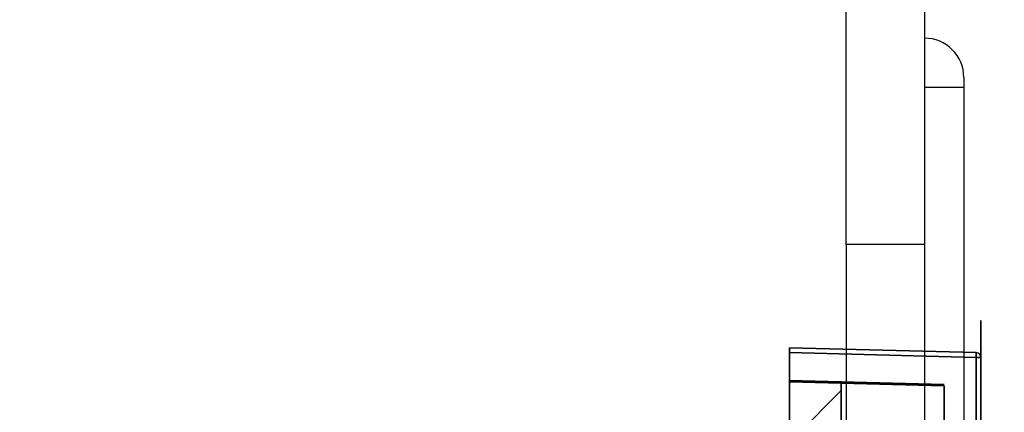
# Model space of a CAD drawing. Header units: millimetres. Extents: x 0 to 1524, y 0 to 1016.
# Tile 348 of 352: x 1383 to 1403, y 420 to 428. Entities that reach past the tile are written whole.
import ezdxf

# ---------------------------------------------------------------- set-up
doc = ezdxf.new("R2010")
doc.units = ezdxf.units.MM
doc.header["$LTSCALE"] = 83.82
doc.layers.get('0').update_dxf_attribs({"linetype": 'CONTINUOUS'})
doc.styles.get("Standard").update_dxf_attribs({"font": 'txt', "width": 0.8})
doc.dimstyles.new('DIMSTYLE_1', dxfattribs={"dimtxt": 15, "dimasz": 12, "dimexe": 0.18, "dimexo": 0.0625, "dimgap": 0.09, "dimtad": 1, "dimzin": 0, "dimdsep": 46, "dimtxsty": 'STANDARD', "dimblk": 'CLOSED', "dimblk1": 'CLOSED', "dimblk2": 'CLOSED', "dimcen": 0.09, "dimadec": 0, "dimazin": 0, "dimtp": 0.01, "dimtm": 0.01, "dimtfac": 1, "dimtofl": 0, "dimtmove": 0, "dimatfit": 3, "dimldrblk": 'CLOSED', "dimfxl": 1, "dimtolj": 1, "dimtzin": 0, "dimarcsym": 0})

# ---------------------------------------------------------------- blocks, each defined once
blk = doc.blocks.new('_CLOSED')
at = {"color": 0, "linetype": 'BYBLOCK'}
for p, q in [((0, 0), (-1, 0.2083)), ((-1, 0.2083), (-1, -0.2083)), ((-1, -0.2083), (0, 0)), ((-1, 0), (0, 0))]:
    blk.add_line(p, q, dxfattribs=at)
blk = doc.blocks.new('*D5')
at = {"color": 2, "linetype": 'CONTINUOUS'}
for p, q in [((1198.145, 405.557), (1198.145, 520.528)), ((1416.104, 413.017), (1416.104, 520.528)), ((1198.145, 519.528), (1307.125, 519.528)), ((1416.104, 519.528), (1307.125, 519.528))]:
    blk.add_line(p, q, dxfattribs=at)
at = {"color": 2, "linetype": 'CONTINUOUS', "xscale": 12, "yscale": 12, "zscale": 12, "rotation": 180}
blk.add_blockref('_CLOSED', (1198.145, 519.528), dxfattribs=at)
at = {"color": 2, "linetype": 'CONTINUOUS', "xscale": 12, "yscale": 12, "zscale": 12}
blk.add_blockref('_CLOSED', (1416.104, 519.528), dxfattribs=at)

msp = doc.modelspace()

# ---------------------------------------------------------------- linework, layer by layer
at = {"color": 7, "linetype": 'CONTINUOUS'}
for p, q in [((1400.265, 423.207), (1400.265, 428.207)), ((1401.865, 428.207), (1401.865, 423.207)), ((1402.665, 426.607), (1402.665, 426.407)), ((1401.865, 426.407), (1402.265, 426.407)), ((1402.265, 426.407), (1402.665, 426.407)), ((1402.665, 426.407), (1402.665, 386.007)), ((1400.265, 423.207), (1400.265, 389.207)), ((1401.865, 423.207), (1400.265, 423.207)), ((1401.865, 423.207), (1401.865, 389.207)), ((1399.115, 420.442), (1399.115, 420.412)), ((1399.115, 420.412), (1399.115, 420.442)), ((1402.265, 420.359), (1399.115, 420.442)), ((1399.115, 420.442), (1402.265, 420.359)), ((1399.115, 420.442), (1399.115, 420.412)), ((1399.115, 420.412), (1399.115, 420.442)), ((1402.265, 420.359), (1399.115, 420.442)), ((1399.115, 420.442), (1402.265, 420.359)), ((1399.115, 420.442), (1399.115, 420.412)), ((1399.115, 420.412), (1399.115, 420.442)), ((1402.265, 420.359), (1399.115, 420.442)), ((1399.115, 420.442), (1402.265, 420.359)), ((1399.115, 420.442), (1399.115, 420.412)), ((1399.115, 420.412), (1399.115, 420.442)), ((1402.265, 420.359), (1399.115, 420.442)), ((1399.115, 420.442), (1402.265, 420.359)), ((1399.115, 420.412), (1402.265, 420.329)), ((1402.265, 420.329), (1399.115, 420.412)), ((1399.115, 420.412), (1402.265, 420.329)), ((1402.265, 420.329), (1399.115, 420.412)), ((1399.115, 420.412), (1402.265, 420.329)), ((1402.265, 420.329), (1399.115, 420.412)), ((1399.115, 420.412), (1402.265, 420.329)), ((1402.265, 420.329), (1399.115, 420.412)), ((1400.165, 408.407), (1400.165, 420.407)), ((1400.165, 420.407), (1400.165, 408.407)), ((1400.165, 408.407), (1400.165, 420.407)), ((1400.165, 420.407), (1400.165, 408.407)), ((1400.165, 408.407), (1400.165, 420.407)), ((1400.165, 420.407), (1400.165, 408.407)), ((1400.165, 408.407), (1400.165, 420.407)), ((1400.165, 420.407), (1400.165, 408.407)), ((1402.265, 420.329), (1402.265, 408.484)), ((1402.265, 408.484), (1402.265, 420.329)), ((1402.265, 420.329), (1402.265, 408.484)), ((1402.265, 408.484), (1402.265, 420.329)), ((1402.265, 420.329), (1402.265, 408.484)), ((1402.265, 408.484), (1402.265, 420.329)), ((1402.265, 420.329), (1402.265, 408.484)), ((1402.265, 408.484), (1402.265, 420.329))]:
    msp.add_line(p, q, dxfattribs=at)
at = {"color": 4, "linetype": 'CONTINUOUS'}
for p, q in [((1403.015, 421.657), (1403.015, 412.207)), ((1403.015, 412.207), (1403.015, 421.657)), ((1403.015, 421.657), (1403.015, 412.207)), ((1403.015, 412.207), (1403.015, 421.657)), ((1403.015, 421.657), (1403.015, 412.207)), ((1403.015, 412.207), (1403.015, 421.657)), ((1403.015, 421.657), (1403.015, 412.207)), ((1403.015, 412.207), (1403.015, 421.657)), ((1403.015, 421.457), (1403.015, 412.207)), ((1403.015, 412.207), (1403.015, 421.457)), ((1403.015, 421.457), (1403.015, 412.207)), ((1403.015, 412.207), (1403.015, 421.457)), ((1403.015, 421.457), (1403.015, 412.207)), ((1403.015, 412.207), (1403.015, 421.457)), ((1403.015, 421.457), (1403.015, 412.207)), ((1403.015, 412.207), (1403.015, 421.457))]:
    msp.add_line(p, q, dxfattribs=at)
at = {"color": 6, "linetype": 'CONTINUOUS'}
for p, q in [((1399.115, 421.107), (1399.115, 421.007)), ((1402.918, 421.007), (1399.115, 421.107)), ((1399.115, 421.107), (1402.918, 421.007)), ((1399.115, 421.007), (1399.115, 421.107)), ((1399.115, 421.107), (1399.115, 421.007)), ((1402.918, 421.007), (1399.115, 421.107)), ((1399.115, 421.107), (1402.918, 421.007)), ((1399.115, 421.007), (1399.115, 421.107)), ((1399.115, 421.107), (1399.115, 421.007)), ((1402.918, 421.007), (1399.115, 421.107)), ((1399.115, 421.107), (1402.918, 421.007)), ((1399.115, 421.007), (1399.115, 421.107)), ((1399.115, 421.107), (1399.115, 421.007)), ((1402.918, 421.007), (1399.115, 421.107)), ((1399.115, 421.107), (1402.918, 421.007)), ((1399.115, 421.007), (1399.115, 421.107)), ((1399.115, 421.007), (1402.918, 420.907)), ((1399.115, 407.807), (1399.115, 421.007)), ((1399.115, 421.007), (1399.115, 407.807)), ((1402.918, 420.907), (1399.115, 421.007)), ((1399.115, 421.007), (1402.918, 420.907)), ((1399.115, 407.807), (1399.115, 421.007)), ((1399.115, 421.007), (1399.115, 407.807)), ((1402.918, 420.907), (1399.115, 421.007)), ((1399.115, 421.007), (1402.918, 420.907)), ((1399.115, 407.807), (1399.115, 421.007)), ((1399.115, 421.007), (1399.115, 407.807)), ((1402.918, 420.907), (1399.115, 421.007)), ((1399.115, 421.007), (1402.918, 420.907)), ((1399.115, 407.807), (1399.115, 421.007)), ((1399.115, 421.007), (1399.115, 407.807)), ((1402.918, 420.907), (1399.115, 421.007)), ((1402.918, 407.906), (1402.918, 420.907)), ((1402.918, 420.907), (1402.918, 407.906)), ((1402.918, 407.906), (1402.918, 420.907)), ((1402.918, 420.907), (1402.918, 407.906)), ((1402.918, 407.906), (1402.918, 420.907)), ((1402.918, 420.907), (1402.918, 407.906)), ((1402.918, 407.906), (1402.918, 420.907)), ((1402.918, 420.907), (1402.918, 407.906)), ((1403.015, 420.907), (1403.015, 407.906)), ((1403.015, 407.906), (1403.015, 420.907)), ((1403.015, 420.907), (1403.015, 407.906)), ((1403.015, 407.906), (1403.015, 420.907)), ((1403.015, 420.907), (1403.015, 407.906)), ((1403.015, 407.906), (1403.015, 420.907)), ((1403.015, 420.907), (1403.015, 407.906)), ((1403.015, 407.906), (1403.015, 420.907)), ((1399.115, 408.402), (1399.115, 420.412)), ((1399.115, 420.412), (1399.115, 408.402)), ((1399.115, 408.402), (1399.115, 420.412)), ((1399.115, 420.412), (1399.115, 408.402)), ((1399.115, 408.402), (1399.115, 420.412)), ((1399.115, 420.412), (1399.115, 408.402)), ((1399.115, 408.402), (1399.115, 420.412)), ((1399.115, 420.412), (1399.115, 408.402)), ((1398.665, 418.732), (1400.165, 420.232)), ((1400.165, 420.232), (1398.665, 418.732)), ((1398.665, 418.732), (1400.165, 420.232)), ((1400.165, 420.232), (1398.665, 418.732)), ((1398.665, 418.732), (1400.165, 420.232)), ((1400.165, 420.232), (1398.665, 418.732)), ((1398.665, 418.732), (1400.165, 420.232)), ((1400.165, 420.232), (1398.665, 418.732)), ((1400.165, 408.582), (1400.165, 420.232)), ((1400.165, 420.232), (1400.165, 408.582)), ((1400.165, 408.582), (1400.165, 420.232)), ((1400.165, 420.232), (1400.165, 408.582)), ((1400.165, 408.582), (1400.165, 420.232)), ((1400.165, 420.232), (1400.165, 408.582)), ((1400.165, 408.582), (1400.165, 420.232)), ((1400.165, 420.232), (1400.165, 408.582))]:
    msp.add_line(p, q, dxfattribs=at)
for points in [[(1402.918, 420.907), (1402.919, 420.929), (1402.919, 420.95), (1402.919, 420.969), (1402.919, 420.985), (1402.919, 420.997), (1402.919, 421.005), (1402.918, 421.007)], [(1402.918, 421.007), (1402.919, 421.005), (1402.919, 420.997), (1402.919, 420.985), (1402.919, 420.969), (1402.919, 420.951), (1402.919, 420.93), (1402.918, 420.907)], [(1402.918, 420.907), (1402.919, 420.929), (1402.919, 420.95), (1402.919, 420.969), (1402.919, 420.985), (1402.919, 420.997), (1402.919, 421.005), (1402.918, 421.007)], [(1402.918, 421.007), (1402.919, 421.005), (1402.919, 420.997), (1402.919, 420.985), (1402.919, 420.969), (1402.919, 420.951), (1402.919, 420.93), (1402.918, 420.907)], [(1402.918, 420.907), (1402.919, 420.929), (1402.919, 420.95), (1402.919, 420.969), (1402.919, 420.985), (1402.919, 420.997), (1402.919, 421.005), (1402.918, 421.007)], [(1402.918, 421.007), (1402.919, 421.005), (1402.919, 420.997), (1402.919, 420.985), (1402.919, 420.969), (1402.919, 420.951), (1402.919, 420.93), (1402.918, 420.907)], [(1402.918, 420.907), (1402.919, 420.929), (1402.919, 420.95), (1402.919, 420.969), (1402.919, 420.985), (1402.919, 420.997), (1402.919, 421.005), (1402.918, 421.007)], [(1402.918, 421.007), (1402.919, 421.005), (1402.919, 420.997), (1402.919, 420.985), (1402.919, 420.969), (1402.919, 420.951), (1402.919, 420.93), (1402.918, 420.907)], [(1403.015, 420.907), (1403.013, 420.907), (1403.006, 420.907), (1402.994, 420.907), (1402.979, 420.907), (1402.96, 420.907), (1402.94, 420.907), (1402.918, 420.907)], [(1402.918, 420.907), (1402.94, 420.907), (1402.96, 420.907), (1402.979, 420.907), (1402.994, 420.907), (1403.006, 420.907), (1403.013, 420.907), (1403.015, 420.907)], [(1403.015, 420.907), (1403.013, 420.907), (1403.006, 420.907), (1402.994, 420.907), (1402.979, 420.907), (1402.96, 420.907), (1402.94, 420.907), (1402.918, 420.907)], [(1402.918, 420.907), (1402.94, 420.907), (1402.96, 420.907), (1402.979, 420.907), (1402.994, 420.907), (1403.006, 420.907), (1403.013, 420.907), (1403.015, 420.907)], [(1403.015, 420.907), (1403.013, 420.907), (1403.006, 420.907), (1402.994, 420.907), (1402.979, 420.907), (1402.96, 420.907), (1402.94, 420.907), (1402.918, 420.907)], [(1402.918, 420.907), (1402.94, 420.907), (1402.96, 420.907), (1402.979, 420.907), (1402.994, 420.907), (1403.006, 420.907), (1403.013, 420.907), (1403.015, 420.907)], [(1403.015, 420.907), (1403.013, 420.907), (1403.006, 420.907), (1402.994, 420.907), (1402.979, 420.907), (1402.96, 420.907), (1402.94, 420.907), (1402.918, 420.907)], [(1402.918, 420.907), (1402.94, 420.907), (1402.96, 420.907), (1402.979, 420.907), (1402.994, 420.907), (1403.006, 420.907), (1403.013, 420.907), (1403.015, 420.907)]]:
    msp.add_lwpolyline(points, dxfattribs=at)
at = {"color": 7, "linetype": 'CONTINUOUS'}
msp.add_arc((1401.865, 426.607), 0.8, 0, 90, dxfattribs=at)
at = {"color": 6, "linetype": 'CONTINUOUS'}
msp.add_arc((1402.915, 420.907), 0.1, 0, 88.5, dxfattribs=at)
msp.add_arc((1402.915, 420.907), 0.1, 0, 88.5, dxfattribs=at)
msp.add_arc((1402.915, 420.907), 0.1, 0, 88.5, dxfattribs=at)
msp.add_arc((1402.915, 420.907), 0.1, 0, 88.5, dxfattribs=at)
msp.add_arc((1402.915, 420.907), 0.1, 0, 88.5, dxfattribs=at)
msp.add_arc((1402.915, 420.907), 0.1, 0, 88.5, dxfattribs=at)
msp.add_arc((1402.915, 420.907), 0.1, 0, 88.5, dxfattribs=at)
msp.add_arc((1402.915, 420.907), 0.1, 0, 88.5, dxfattribs=at)

# ---------------------------------------------------------------- dimensions: what is measured, and where the dimension line sits
at = {"color": 2, "linetype": 'CONTINUOUS'}
dim = msp.add_linear_dim(base=(1198.145, 519.528), p1=(1416.104, 413.017), p2=(1198.145, 405.557), angle=180, dimstyle='DIMSTYLE_1', dxfattribs=at)
dim.commit()
dim.dimension.update_dxf_attribs({"geometry": '*D5', "text_midpoint": (1271.125, 523.278), "dimtype": 160})

doc.saveas('drawing.dxf')
